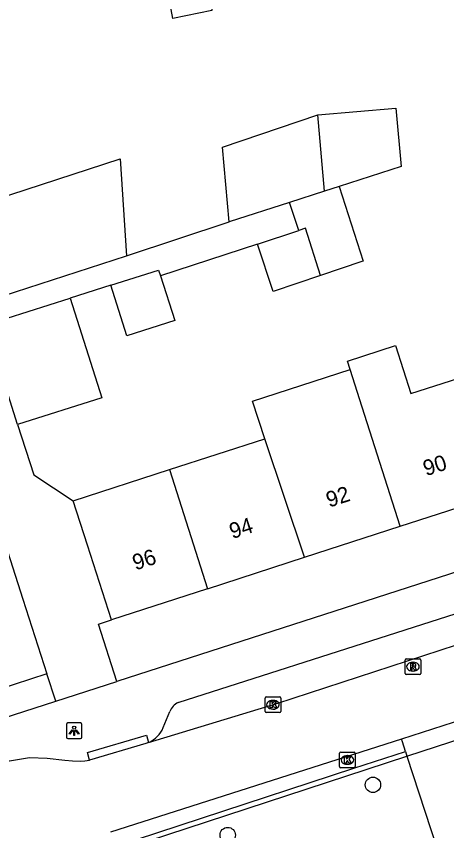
# Model space of a CAD drawing. Extents: x 158087 to 159494, y 382905 to 383981.
# Drawn here: x 159076.8 to 159104.3, y 383196.6 to 383248.5 of the extents above; entities that cross this region are included whole.
import ezdxf

# ---------------------------------------------------------------- set-up
doc = ezdxf.new("R2010")
doc.units = 0
for name, color, linetype in [('IMGEO_Boom', 7, 'Continuous'), ('IMGEO_Groenvoorziening', 7, 'Continuous'), ('IMGEO_Hek', 7, 'Continuous'), ('IMGEO_Kolk', 7, 'Continuous'), ('IMGEO_Lichtpunt', 7, 'Continuous'), ('IMGEO_Pand', 7, 'Continuous'), ('IMGEO_Pand_nummerreeks', 7, 'Continuous'), ('IMGEO_Rijbaan_lokaal_open', 7, 'Continuous'), ('IMGEO_Rioolput', 7, 'Continuous'), ('IMGEO_Voetpad_open', 7, 'Continuous')]:
    doc.layers.add(name, color=color, linetype=linetype)

msp = doc.modelspace()

# ---------------------------------------------------------------- linework, layer by layer
at = {"layer": 'IMGEO_Boom'}
for centre in [(159099.547, 383199.524), (159090.282, 383196.323)]:
    msp.add_circle(centre, 0.489, dxfattribs=at)
at = {"layer": 'IMGEO_Groenvoorziening'}
msp.add_lwpolyline([(159014.464, 383172.988), (159050.706, 383184.656), (159101.717, 383201.354)], dxfattribs=at)
at = {"layer": 'IMGEO_Hek'}
for points in [[(159101.717, 383201.354), (159106.339, 383202.866)], [(159014.464, 383172.988), (159050.706, 383184.656), (159101.717, 383201.354)]]:
    msp.add_lwpolyline(points, dxfattribs=at)
at = {"layer": 'IMGEO_Kolk'}
for p, q in [((159092.666, 383204.202), (159092.666, 383205.054)), ((159092.741, 383205.128), (159093.593, 383205.128)), ((159093.154, 383204.908), (159093.179, 383204.908)), ((159093.667, 383205.054), (159093.667, 383204.202)), ((159093.177, 383204.348), (159093.152, 383204.348)), ((159093.593, 383204.128), (159092.741, 383204.128)), ((159097.419, 383200.686), (159097.419, 383201.538)), ((159097.494, 383201.612), (159098.346, 383201.612)), ((159097.907, 383201.392), (159097.932, 383201.392)), ((159098.42, 383201.538), (159098.42, 383200.686)), ((159097.93, 383200.832), (159097.905, 383200.832)), ((159098.346, 383200.612), (159097.494, 383200.612))]:
    msp.add_line(p, q, dxfattribs=at)
for points in [[(159092.666, 383204.202), (159092.666, 383205.054)], [(159092.741, 383205.128), (159093.593, 383205.128)], [(159092.987, 383204.828), (159093.11, 383204.828), (159093.11, 383204.677), (159093.24, 383204.828), (159093.404, 383204.828), (159093.258, 383204.677), (159093.411, 383204.428), (159093.259, 383204.428), (159093.174, 383204.592), (159093.11, 383204.525), (159093.11, 383204.428), (159092.987, 383204.428), (159092.987, 383204.828)], [(159093.667, 383205.054), (159093.667, 383204.202)], [(159093.593, 383204.128), (159092.741, 383204.128)], [(159097.419, 383200.686), (159097.419, 383201.538)], [(159097.494, 383201.612), (159098.346, 383201.612)], [(159097.74, 383201.312), (159097.863, 383201.312), (159097.863, 383201.161), (159097.993, 383201.312), (159098.157, 383201.312), (159098.011, 383201.161), (159098.164, 383200.912), (159098.012, 383200.912), (159097.927, 383201.076), (159097.863, 383201.009), (159097.863, 383200.912), (159097.74, 383200.912), (159097.74, 383201.312)], [(159098.42, 383201.538), (159098.42, 383200.686)], [(159098.346, 383200.612), (159097.494, 383200.612)]]:
    msp.add_lwpolyline(points, dxfattribs=at)
for centre, start, end in [((159092.743, 383205.052), 91.552, 178.448), ((159092.743, 383205.052), 91.552, 178.448), ((159093.591, 383205.052), 1.552, 88.448), ((159093.591, 383205.052), 1.552, 88.448), ((159092.743, 383204.204), 181.552, 268.448), ((159092.743, 383204.204), 181.552, 268.448), ((159093.591, 383204.204), 271.552, 358.448), ((159093.591, 383204.204), 271.552, 358.448), ((159097.496, 383201.536), 91.552, 178.448), ((159097.496, 383201.536), 91.552, 178.448), ((159098.344, 383201.536), 1.552, 88.448), ((159098.344, 383201.536), 1.552, 88.448), ((159097.496, 383200.688), 181.552, 268.448), ((159097.496, 383200.688), 181.552, 268.448), ((159098.344, 383200.688), 271.552, 358.448), ((159098.344, 383200.688), 271.552, 358.448)]:
    msp.add_arc(centre, 0.0765, start, end, dxfattribs=at)
for centre, major_axis, ratio, start_param, end_param in [((159093.153, 383204.628), (-0.387, 0.002), 0.722429, 4.712389, 7.853982), ((159093.178, 383204.628), (-0.39, 0.002), 0.717154, 1.570796, 4.712389), ((159097.906, 383201.112), (-0.387, 0.002), 0.722429, 4.712389, 7.853982), ((159097.931, 383201.112), (-0.39, 0.002), 0.717154, 1.570796, 4.712389)]:
    msp.add_ellipse(centre, major_axis=major_axis, ratio=ratio, start_param=start_param, end_param=end_param, dxfattribs=at)
at = {"layer": 'IMGEO_Lichtpunt'}
for p, q in [((159079.993, 383203.374), (159079.993, 383202.567)), ((159079.993, 383203.374), (159079.993, 383202.567)), ((159080.895, 383203.469), (159080.087, 383203.469)), ((159080.895, 383203.469), (159080.087, 383203.469)), ((159080.989, 383202.567), (159080.989, 383203.374)), ((159080.989, 383202.567), (159080.989, 383203.374)), ((159080.087, 383202.473), (159080.895, 383202.473)), ((159080.087, 383202.473), (159080.895, 383202.473))]:
    msp.add_line(p, q, dxfattribs=at)
for points in [[(159080.367, 383203.038), (159080.406, 383203.01), (159080.218, 383202.748), (159080.18, 383202.775), (159080.367, 383203.038)], [(159080.469, 383202.99), (159080.516, 383202.99), (159080.516, 383202.668), (159080.469, 383202.668), (159080.469, 383202.99)], [(159080.579, 383203.01), (159080.617, 383203.037), (159080.804, 383202.775), (159080.765, 383202.747), (159080.579, 383203.01)]]:
    msp.add_lwpolyline(points, dxfattribs=at)
msp.add_circle((159080.492, 383203.172), 0.0994, dxfattribs=at)
for centre, start, end in [((159080.087, 383203.374), 90, 180), ((159080.087, 383203.374), 90, 180), ((159080.895, 383203.374), 0, 90), ((159080.895, 383203.374), 0, 90), ((159080.087, 383202.567), 180, 270), ((159080.087, 383202.567), 180, 270), ((159080.895, 383202.567), 270, 0), ((159080.895, 383202.567), 270, 360)]:
    msp.add_arc(centre, 0.0946, start, end, dxfattribs=at)
at = {"layer": 'IMGEO_Pand'}
for points in [[(159088.65, 383254.592), (159089.28, 383248.886), (159086.78, 383248.371), (159085.769, 383253.888), (159084.595, 383259.442), (159081.274, 383258.74)], [(159090.382, 383235.406), (159089.955, 383240.167), (159096.025, 383242.223)], [(159096.025, 383242.223), (159101.009, 383242.644), (159101.34, 383238.941), (159097.384, 383237.665)], [(159096.46, 383237.367), (159096.025, 383242.223)], [(159075.384, 383236.809), (159083.424, 383239.434), (159083.832, 383233.251)], [(159097.384, 383237.665), (159098.92, 383232.904), (159098.839, 383232.876), (159096.196, 383231.989)], [(159097.384, 383237.665), (159096.46, 383237.367)], [(159096.46, 383237.367), (159094.222, 383236.645)], [(159094.222, 383236.645), (159090.382, 383235.406)], [(159094.82, 383234.865), (159094.222, 383236.645)], [(159075.485, 383235.673), (159075.973, 383230.685), (159083.832, 383233.251)], [(159096.196, 383231.989), (159095.236, 383235.005), (159094.82, 383234.865)], [(159092.177, 383233.977), (159094.82, 383234.865)], [(159096.196, 383231.989), (159093.185, 383230.977), (159092.177, 383233.977)], [(159082.836, 383231.374), (159085.879, 383232.339), (159085.999, 383231.961)], [(159085.999, 383231.961), (159086.901, 383229.116), (159083.861, 383228.152), (159082.836, 383231.374)], [(159076.881, 383222.481), (159074.863, 383228.847), (159080.237, 383230.55)], [(159080.237, 383230.55), (159082.255, 383224.185), (159076.881, 383222.481)], [(159098.09, 383225.99), (159097.914, 383226.533), (159100.975, 383227.525), (159101.965, 383224.468), (159105.029, 383225.449)], [(159092.659, 383221.585), (159091.862, 383223.972), (159098.09, 383225.99)], [(159101.279, 383216.006), (159098.865, 383223.596), (159098.09, 383225.99)], [(159086.576, 383219.614), (159092.659, 383221.585)], [(159095.18, 383214.03), (159092.659, 383221.585)], [(159080.42, 383217.62), (159086.576, 383219.614)], [(159086.576, 383219.614), (159088.99, 383212.024)], [(159101.279, 383216.006), (159107.417, 383217.994)], [(159082.875, 383210.043), (159081.334, 383214.8), (159080.42, 383217.62)], [(159075.579, 383216.405), (159077.216, 383211.354), (159078.757, 383206.597)], [(159095.18, 383214.03), (159101.279, 383216.006)], [(159088.99, 383212.024), (159095.18, 383214.03)], [(159088.99, 383212.024), (159082.875, 383210.043)], [(159078.757, 383206.597), (159072.485, 383204.565)]]:
    msp.add_lwpolyline(points, dxfattribs=at)
at = {"layer": 'IMGEO_Rijbaan_lokaal_open'}
for points in [[(159085.239, 383202.214), (159093.422, 383204.705), (159106.953, 383209.119)], [(159105.985, 383203.92), (159101.361, 383202.442)], [(159085.239, 383202.214), (159085.07, 383202.157), (159081.475, 383201.1)], [(159101.361, 383202.442), (159082.818, 383196.516)], [(159044.554, 383190.802), (159049.868, 383192.495), (159075.132, 383200.685), (159076.362, 383201.064), (159077.634, 383201.256), (159078.767, 383201.225), (159079.895, 383201.106), (159080.379, 383201.053), (159080.865, 383201.023), (159081.172, 383201.047), (159081.475, 383201.1)]]:
    msp.add_lwpolyline(points, dxfattribs=at)
at = {"layer": 'IMGEO_Rioolput'}
for p, q in [((159101.595, 383206.628), (159101.595, 383207.48)), ((159101.67, 383207.554), (159102.522, 383207.554)), ((159102.596, 383207.48), (159102.596, 383206.628)), ((159102.083, 383207.334), (159102.108, 383207.334)), ((159102.522, 383206.554), (159101.67, 383206.554)), ((159102.106, 383206.774), (159102.081, 383206.774))]:
    msp.add_line(p, q, dxfattribs=at)
for points in [[(159101.595, 383206.628), (159101.595, 383207.48)], [(159101.67, 383207.554), (159102.522, 383207.554)], [(159102.596, 383207.48), (159102.596, 383206.628)], [(159102.184, 383207.252), (159101.932, 383207.254), (159101.932, 383206.854)], [(159101.932, 383206.854), (159102.056, 383206.854), (159102.056, 383207.016), (159102.067, 383207.016)], [(159102.11, 383207.173), (159102.056, 383207.173), (159102.056, 383207.092)], [(159102.056, 383207.092), (159102.108, 383207.092)], [(159102.114, 383206.987), (159102.185, 383206.854), (159102.325, 383206.854), (159102.26, 383206.98)], [(159102.522, 383206.554), (159101.67, 383206.554)]]:
    msp.add_lwpolyline(points, dxfattribs=at)
for centre, radius, start, end in [((159101.672, 383207.478), 0.0765, 91.552, 178.448), ((159101.672, 383207.478), 0.0765, 91.552, 178.448), ((159102.52, 383207.478), 0.0765, 1.552, 88.448), ((159102.52, 383207.478), 0.0765, 1.552, 88.448), ((159102.066, 383206.963), 0.0533, 26.0293, 88.6989), ((159102.092, 383207.281), 0.19, 274.7715, 282.9687), ((159102.116, 383207.077), 0.0964, 77.0061, 93.1865), ((159102.13, 383207.134), 0.0378, 276.6634, 79.6772), ((159102.183, 383207.142), 0.109, 350.3612, 89.416), ((159102.181, 383207.142), 0.112, 277.5842, 350.9817), ((159102.165, 383206.927), 0.108, 29.5134, 73.7905), ((159101.672, 383206.63), 0.0765, 181.552, 268.448), ((159101.672, 383206.63), 0.0765, 181.552, 268.448), ((159102.52, 383206.63), 0.0765, 271.552, 358.448), ((159102.52, 383206.63), 0.0765, 271.552, 358.448)]:
    msp.add_arc(centre, radius, start, end, dxfattribs=at)
for centre, major_axis, ratio, start_param, end_param in [((159102.082, 383207.054), (-0.387, 0.002), 0.722429, 4.712389, 7.853982), ((159102.107, 383207.054), (-0.39, 0.002), 0.717154, 1.570796, 4.712389)]:
    msp.add_ellipse(centre, major_axis=major_axis, ratio=ratio, start_param=start_param, end_param=end_param, dxfattribs=at)
at = {"layer": 'IMGEO_Voetpad_open'}
for points in [[(159083.832, 383233.251), (159090.382, 383235.406)], [(159092.177, 383233.977), (159085.999, 383231.961)], [(159082.836, 383231.374), (159080.237, 383230.55)], [(159076.881, 383222.481), (159077.91, 383219.291), (159080.42, 383217.62)], [(159133.496, 383222.324), (159083.219, 383206.105)], [(159087.128, 383204.782), (159130.559, 383218.658)], [(159083.219, 383206.105), (159082.037, 383209.772), (159082.875, 383210.043)], [(159079.321, 383204.848), (159078.757, 383206.597)], [(159079.321, 383204.848), (159083.219, 383206.105)], [(159007.137, 383181.583), (159010.965, 383182.799), (159079.321, 383204.848)], [(159086.175, 383203.172), (159086.585, 383204.194)], [(159101.717, 383201.354), (159106.339, 383202.866)], [(159081.475, 383201.1), (159081.338, 383201.58), (159085.103, 383202.689), (159085.239, 383202.214)], [(159101.623, 383201.642), (159101.422, 383202.256), (159101.361, 383202.442)], [(159014.37, 383173.25), (159049.722, 383184.644), (159098.319, 383200.576), (159101.623, 383201.642)], [(159101.623, 383201.642), (159101.717, 383201.354)], [(159101.717, 383201.354), (159103.629, 383195.501)]]:
    msp.add_lwpolyline(points, dxfattribs=at)
for centre, radius, start, end in [((159087.644, 383203.761), 1.144, 116.8064, 157.7506), ((159084.45, 383203.921), 1.88, 294.8024, 336.5286)]:
    msp.add_arc(centre, radius, start, end, dxfattribs=at)

# ---------------------------------------------------------------- texts
at = {"layer": 'IMGEO_Pand_nummerreeks'}
for s, rotation, p in [('90', 17.9508, (159102.934, 383219.191)), ('92', 17.9508, (159096.751, 383217.188)), ('94', 17.951, (159090.578, 383215.187)), ('96', 17.951, (159084.401, 383213.185))]:
    msp.add_text(s, height=1, rotation=rotation, dxfattribs=at).set_placement(p)

doc.saveas('drawing.dxf')
